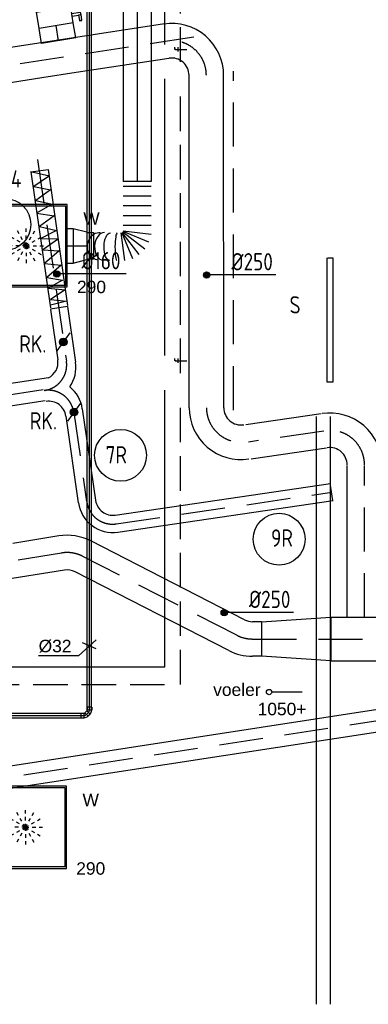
# Model space of a CAD drawing. Extents: x -156717 to 425753, y -51191 to 363295.
# Tile 415 of 502: x 220057 to 222575, y 111607 to 118724. Entities that reach past the tile are written whole.
import ezdxf
from ezdxf.enums import TextEntityAlignment as Align
from ezdxf.lldxf.tags import DXFTag

# ---------------------------------------------------------------- set-up
doc = ezdxf.new("R2010")
doc.units = 0
doc.header["$LTSCALE"] = 50
for name, pattern in [('2322140', [45, 40, -5]), ('2322203', [45, 5, -2, 5, -2, 5, -2, 5, -2, 5, -2, 5, -5]), ('HIDDEN', [9.525, 6.35, -3.175]), ('STREEPJES', [0.1, 0.05, -0.05])]:
    doc.linetypes.add(name, pattern=pattern)
doc.layers.get('0').update_dxf_attribs({"linetype": 'CONTINUOUS'})
for name, color, linetype in [('56WD', 4, 'CONTINUOUS'), ('57LB', 4, 'CONTINUOUS'), ('WL524---_D', 153, 'CONTINUOUS'), ('WL524---_HARTLIJN', 8, 'CONTINUOUS'), ('WL5448--', 4, 'CONTINUOUS'), ('WL570---_RETOUR', 112, 'CONTINUOUS'), ('WL570---_TOEVOER', 3, 'CONTINUOUS'), ('WL570---_TOEVOER_HL', 8, 'CONTINUOUS'), ('WL570---_TOEVOER_RST', 2, 'CONTINUOUS'), ('WL570---_TOEVOER_RST_HL', 1, 'CONTINUOUS'), ('WM524---', 1, 'CONTINUOUS'), ('WM5448--', 1, 'CONTINUOUS'), ('WM570---_TOEVOER_PR', 1, 'CONTINUOUS'), ('WM570---_TOEVOER_RST_PR', 1, 'CONTINUOUS')]:
    doc.layers.add(name, color=color, linetype=linetype)
doc.styles.add('BURO-018', font='ARIAL.TTF', dxfattribs={"height": 63})
doc.styles.add('ISO25', font='ISO', dxfattribs={"width": 0.9})
tags = doc.linetypes.add('CENTER2', pattern=[28.575, 19.05, -3.175, 3.175, -3.175]).pattern_tags.tags
tags[10:11] = [DXFTag(74, 4), DXFTag(75, 0), DXFTag(340, '0'), DXFTag(46, 1.0), DXFTag(50, 0.0), DXFTag(44, 0.0), DXFTag(45, 0.0)]
tags[8:9] = [DXFTag(74, 4), DXFTag(75, 0), DXFTag(340, '0'), DXFTag(46, 1.0), DXFTag(50, 0.0), DXFTag(44, 0.0), DXFTag(45, 0.0)]
tags[6:7] = [DXFTag(74, 4), DXFTag(75, 0), DXFTag(340, '0'), DXFTag(46, 1.0), DXFTag(50, 0.0), DXFTag(44, 0.0), DXFTag(45, 0.0)]
tags[4:5] = [DXFTag(74, 4), DXFTag(75, 0), DXFTag(340, '0'), DXFTag(46, 1.0), DXFTag(50, 0.0), DXFTag(44, 0.0), DXFTag(45, 0.0)]

# ---------------------------------------------------------------- blocks, each defined once
blk = doc.blocks.new('CIRC1MM')
at = {"color": 2, "linetype": 'Continuous'}
for p, q in [((-0.5, 0), (0.5, 0)), ((-0.49, 0.1), (0.49, 0.1)), ((-0.46, 0.2), (0.46, 0.2)), ((-0.4, 0.3), (0.4, 0.3)), ((-0.3, 0.4), (0.3, 0.4)), ((-0.49, -0.1), (0.49, -0.1)), ((-0.46, -0.2), (0.46, -0.2)), ((-0.4, -0.3), (0.4, -0.3)), ((-0.3, -0.4), (0.3, -0.4))]:
    blk.add_line(p, q, dxfattribs=at)
blk.add_circle((0, 0), 0.5, dxfattribs=at)
blk = doc.blocks.new('*U2478')
at = {"color": 0, "ltscale": 10}
for p, q in [((0, 125, -2700), (110.7, 125, -2700)), ((0, -125, -2700), (0, 125, -2700)), ((0, -125, -2700), (110.7, -125, -2700))]:
    blk.add_line(p, q, dxfattribs=at)
at = {"layer": 'WL570---_TOEVOER_HL', "linetype": 'CENTER2'}
blk.add_line((0, 0, -2700), (110.7, 0, -2700), dxfattribs=at)
at = {"layer": 'WM570---_TOEVOER_PR', "color": 1, "style": 'BURO-018'}
blk.add_attdef('POSNR', text='', height=90, dxfattribs=at).set_placement((0, 0), align=Align.MIDDLE)
blk = doc.blocks.new('*U2479')
at = {"color": 2, "ltscale": 10}
for p, q in [((-59.4, 125, -2700), (59.4, 125, -2700)), ((-59.4, -125, -2700), (-59.4, 125, -2700)), ((59.4, 125, -2700), (59.4, -125, -2700)), ((-59.4, -125, -2700), (-9.9, -125, -2700)), ((-9.9, -125, -2700), (-9.9, -170.8, -2700)), ((9.9, -125, -2700), (9.9, -187.5, -2700)), ((9.9, -125, -2700), (59.4, -125, -2700)), ((-52.4, -170.8, -2700), (-52.4, -187.5, -2700)), ((-50.4, -170.8, -2700), (-52.4, -170.8, -2700)), ((-52.4, -187.5, -2700), (-50.4, -187.5, -2700)), ((-7.3, -170.8, -2700), (-50.4, -170.8, -2700)), ((-50.4, -187.5, -2700), (-50.4, -170.8, -2700)), ((-7.3, -187.5, -2700), (-50.4, -187.5, -2700)), ((-7.3, -170.8, -2700), (-7.3, -187.5, -2700)), ((9.9, -187.5, -2700), (-7.3, -187.5, -2700)), ((52.4, -170.8, -2700), (9.9, -170.8, -2700)), ((52.4, -187.5, -2700), (9.9, -187.5, -2700)), ((52.4, -187.5, -2700), (52.4, -170.8, -2700))]:
    blk.add_line(p, q, dxfattribs=at)
blk.add_spline([(-9.8, -125, -2700), (-9.7, -125, -2700), (-9.4, -125, -2700), (-9.1, -124.9, -2700), (-8.6, -124.9, -2700), (-8.1, -124.9, -2700), (-7.5, -124.8, -2700), (-6.8, -124.8, -2700), (-6.1, -124.8, -2700), (-5.2, -124.7, -2700), (-4.4, -124.7, -2700), (-3.4, -124.7, -2700), (-2.5, -124.6, -2700), (-1.5, -124.6, -2700), (-0.5, -124.6, -2700), (0.5, -124.6, -2700), (1.5, -124.6, -2700), (2.5, -124.6, -2700), (3.4, -124.7, -2700), (4.4, -124.7, -2700), (5.2, -124.7, -2700), (6.1, -124.8, -2700), (6.8, -124.8, -2700), (7.5, -124.8, -2700), (8.1, -124.9, -2700), (8.6, -124.9, -2700), (9.1, -124.9, -2700), (9.4, -125, -2700), (9.7, -125, -2700), (9.8, -125, -2700), (9.9, -125, -2700)], degree=3, dxfattribs=at)
at = {"layer": 'WL570---_TOEVOER', "color": 1, "style": 'BURO-018'}
blk.add_attdef('I', text='', height=90, dxfattribs=at).set_placement((0, 0), align=Align.MIDDLE)
at = {"layer": 'WM570---_TOEVOER_PR', "color": 1, "style": 'BURO-018'}
blk.add_attdef('POSNR', text='', height=90, dxfattribs=at).set_placement((0, 0), align=Align.MIDDLE)
blk = doc.blocks.new('*U2524')
at = {"color": 0, "ltscale": 10}
for p, q in [((297.5, 297.5, -2782.5), (-297.5, 297.5, -2782.5)), ((-297.5, 297.5, -2782.5), (-297.5, -297.5, -2782.5)), ((286.5, 286.5, -2782.5), (-286.5, 286.5, -2782.5)), ((-286.5, -286.5, -2782.5), (-286.5, 286.5, -2782.5)), ((286.5, -286.5, -2782.5), (286.5, 286.5, -2782.5)), ((297.5, -297.5, -2782.5), (297.5, 297.5, -2782.5)), ((-297.5, -297.5, -2782.5), (297.5, -297.5, -2782.5)), ((286.5, -286.5, -2782.5), (-286.5, -286.5, -2782.5))]:
    blk.add_line(p, q, dxfattribs=at)
at = {"color": 8, "linetype": 'STREEPJES', "ltscale": 10}
for q in [(-62.5, 108.3, -2782.5), (0, 125, -2782.5), (62.5, 108.3, -2782.5), (-125, 0, -2782.5), (-108.3, 62.5, -2782.5), (-108.3, -62.5, -2782.5), (-62.5, -108.3, -2782.5), (108.3, 62.5, -2782.5), (0, -125, -2782.5), (62.5, -108.3, -2782.5), (108.3, -62.5, -2782.5), (125, 0, -2782.5)]:
    blk.add_line((0, 0, -2782.5), q, dxfattribs=at)
at = {"layer": 'WL570---_TOEVOER_RST_HL', "linetype": 'CENTER2'}
blk.add_circle((0, 0, -2782.5), 0.075, dxfattribs=at)
at = {"layer": 'WL570---_TOEVOER_RST', "color": 1, "style": 'BURO-018'}
for tag in ['MC', 'Q']:
    blk.add_attdef(tag, text='', height=90, dxfattribs=at).set_placement((0, 0), align=Align.MIDDLE)
at = {"layer": 'WM570---_TOEVOER_RST_PR', "color": 1, "style": 'BURO-018'}
blk.add_attdef('POSNR', text='', height=90, dxfattribs=at).set_placement((0, 0), align=Align.MIDDLE)
blk = doc.blocks.new('*U2542')
at = {"color": 0, "ltscale": 10}
for p, q in [((-53, 125, -2805), (0, 125, -2805)), ((-53, 125, -2805), (-53, -125, -2805)), ((0, 125, -2805), (99.1, 100, -2805)), ((0, 125, -2805), (0, -125, -2805)), ((0, 125, -2805), (0, -125, -2805)), ((0, 125, -2805), (0, -125, -2805)), ((99.1, 100, -2805), (99.1, -100, -2805)), ((99.1, 100, -2805), (99.1, -100, -2805)), ((99.1, 95, -2805), (148.6, 95, -2805)), ((148.6, 95, -2805), (148.6, -95, -2805)), ((148.6, 95, -2805), (148.6, -95, -2805)), ((-53, -125, -2805), (0, -125, -2805)), ((0, -125, -2805), (99.1, -100, -2805)), ((99.1, -95, -2805), (148.6, -95, -2805))]:
    blk.add_line(p, q, dxfattribs=at)
at = {"layer": 'WL570---_TOEVOER_RST_HL', "linetype": 'CENTER2'}
for p, q in [((-53, 0, -2805), (0, 0, -2805)), ((0, 0, -2805), (99.1, 0, -2805))]:
    blk.add_line(p, q, dxfattribs=at)
blk.add_circle((99.1, 0, -2805), 0.075, dxfattribs=at)
at = {"layer": 'WM570---_TOEVOER_RST_PR', "color": 1, "style": 'BURO-018'}
blk.add_attdef('POSNR', text='', height=90, dxfattribs=at).set_placement((0, 0), align=Align.MIDDLE)
blk = doc.blocks.new('*U2543')
at = {"color": 0, "ltscale": 10}
for p, q in [((0, 100, -2960), (1875.2, 100, -2960)), ((0, -100, -2960), (0, 100, -2960)), ((1875.2, 100, -2960), (1875.2, -100, -2960)), ((0, -100, -2960), (1875.2, -100, -2960))]:
    blk.add_line(p, q, dxfattribs=at)
at = {"layer": 'WL570---_TOEVOER_HL', "linetype": 'CENTER2'}
blk.add_line((0, 0, -2960), (1875.2, 0, -2960), dxfattribs=at)
at = {"layer": 'WM570---_TOEVOER_PR', "color": 1, "style": 'BURO-018'}
blk.add_attdef('POSNR', text='', height=90, dxfattribs=at).set_placement((0, 0), align=Align.MIDDLE)
blk = doc.blocks.new('*U2544')
at = {"color": 0, "ltscale": 10}
for p, q in [((0, 100, -2960), (0, -100, -2960)), ((35.3, 100, -2960), (35.3, -100, -2960)), ((105.9, 100, -2960), (105.9, -100, -2960)), ((176.5, 100, -2960), (176.5, -100, -2960)), ((247.2, 100, -2960), (247.2, -100, -2960)), ((317.8, 100, -2960), (317.8, -100, -2960)), ((355.6, -100, -2960), (381.9, 100, -2960)), ((437.6, 85.1, -2960), (360.4, -101.3, -2960)), ((364.7, -103.8, -2960), (487.5, 56.3, -2960)), ((528.2, 15.5, -2960), (368.2, -107.3, -2960)), ((370.7, -111.6, -2960), (557.1, -34.4, -2960)), ((572, -90.1, -2960), (372, -116.4, -2960)), ((569.8, -244.4, -2960), (569.8, -243.2, -2960))]:
    blk.add_line(p, q, dxfattribs=at)
at = {"color": 0, "ltscale": 10, "extrusion": (0, 0, -1)}
for centre, major_axis, ratio, start_param, end_param in [((471.3, -195.7, -2960), (100, -2.3), 0.434178, 6.279491, 9.421083), ((468, -272.6, -2960), (99.6, -8.5), 0.869268, 6.258613, 9.400206)]:
    blk.add_ellipse(centre, major_axis=major_axis, ratio=ratio, start_param=start_param, end_param=end_param, dxfattribs=at)
at = {"color": 0, "ltscale": 10}
for centre, major_axis, ratio, start_param, end_param in [((472, -145.3, -2960), (-100, 0.7), 0.149057, 6.282133, 9.423725), ((469.9, -239.4, -2960), (-99.9, 4.4), 0.681451, 0.008785, 3.132807)]:
    blk.add_ellipse(centre, major_axis=major_axis, ratio=ratio, start_param=start_param, end_param=end_param, dxfattribs=at)
at = {"layer": 'WM570---_TOEVOER_PR', "color": 1, "style": 'BURO-018'}
blk.add_attdef('POSNR', text='', height=90, dxfattribs=at).set_placement((0, 0), align=Align.MIDDLE)
blk = doc.blocks.new('*U2553')
at = {"color": 0, "ltscale": 10}
for p, q in [((-9.2, 16, -2800), (-31, 16, -2800)), ((-9.2, 16, -2800), (-4.8, 17.8, -2800)), ((10.7, 34.5, -2800), (-4.8, 19, -2800)), ((-4.8, 19, -2800), (-4.8, 17.8, -2800)), ((19, -4.8, -2800), (-4.8, 19, -2800)), ((34.5, 10.7, -2800), (10.7, 34.5, -2800)), ((34.5, 10.7, -2800), (19, -4.8, -2800)), ((-9.2, -16, -2800), (-31, -16, -2800)), ((19, -4.8, -2800), (17.8, -4.8, -2800))]:
    blk.add_line(p, q, dxfattribs=at)
blk.add_arc((-9.2, 22.2, -2800), 38.2, 270, 315, dxfattribs=at)
at = {"layer": 'WL524---_HARTLIJN', "linetype": 'CENTER2'}
blk.add_line((-31, 0, -2800), (-9.2, 0, -2800), dxfattribs=at)
blk.add_arc((-9.2, 22.2, -2800), 22.2, 270, 315, dxfattribs=at)
at = {"layer": 'WL524---_D', "color": 1, "style": 'BURO-018'}
blk.add_attdef('POSNR', text='', height=90, dxfattribs=at).set_placement((0, 0), align=Align.MIDDLE)
blk = doc.blocks.new('*U2554')
at = {"color": 0, "ltscale": 10}
for p, q in [((-32, 16.8, -2800), (-10, 16.8, -2800)), ((-32, 16.8, -2800), (-32, -16.8, -2800)), ((-10, 16.8, -2800), (-9.2, 16, -2800)), ((-10, 16.8, -2800), (-10, -16.8, -2800)), ((-9.2, 16, -2800), (-4.8, 17.8, -2800)), ((10.7, 34.5, -2800), (-4.8, 19, -2800)), ((-4.8, 19, -2800), (-4.8, 17.8, -2800)), ((19, -4.8, -2800), (-4.8, 19, -2800)), ((34.5, 10.7, -2800), (10.7, 34.5, -2800)), ((34.5, 10.7, -2800), (19, -4.8, -2800)), ((-32, -16.8, -2800), (-10, -16.8, -2800)), ((-10, -16.8, -2800), (-9.2, -16, -2800)), ((19, -4.8, -2800), (17.8, -4.8, -2800))]:
    blk.add_line(p, q, dxfattribs=at)
blk.add_arc((-9.2, 22.2, -2800), 38.2, 270, 315, dxfattribs=at)
at = {"layer": 'WL524---_HARTLIJN', "linetype": 'CENTER2'}
blk.add_arc((-9.2, 22.2, -2800), 22.2, 270, 315, dxfattribs=at)
at = {"layer": 'WL524---_D', "color": 1, "style": 'BURO-018'}
blk.add_attdef('POSNR', text='', height=90, dxfattribs=at).set_placement((0, 0), align=Align.MIDDLE)
blk = doc.blocks.new('*U2555')
at = {"color": 0, "ltscale": 10}
for p, q in [((0, 16, -2800), (1299.9, 16, -2800)), ((0, -16, -2800), (0, 16, -2800)), ((0, -16, -2800), (1299.9, -16, -2800))]:
    blk.add_line(p, q, dxfattribs=at)
at = {"layer": 'WL524---_HARTLIJN', "linetype": 'CENTER2'}
blk.add_line((0, 0, -2800), (1321.9, 0, -2800), dxfattribs=at)
at = {"layer": 'WL524---_D', "color": 1, "style": 'BURO-018'}
blk.add_attdef('POSNR', text='', height=90, dxfattribs=at).set_placement((0, 0), align=Align.MIDDLE)
blk = doc.blocks.new('*U2565')
at = {"color": 0, "ltscale": 10}
for p, q in [((0, 16, -2800), (6474.2, 16, -2800)), ((0, -16, -2800), (0, 16, -2800)), ((0, -16, -2800), (6474.2, -16, -2800))]:
    blk.add_line(p, q, dxfattribs=at)
at = {"layer": 'WL524---_HARTLIJN', "linetype": 'CENTER2'}
blk.add_line((0, 0, -2800), (6496.2, 0, -2800), dxfattribs=at)
at = {"layer": 'WL524---_D', "color": 1, "style": 'BURO-018'}
blk.add_attdef('POSNR', text='', height=90, dxfattribs=at).set_placement((0, 0), align=Align.MIDDLE)
blk = doc.blocks.new('*U2568')
at = {"layer": 'WM524---', "color": 0, "ltscale": 10}
for p, q in [((50, 44.6), (-79.1, -70.7)), ((50, -22.4), (-50, 22.4)), ((-79.1, -70.7), (-366.8, -70.7))]:
    blk.add_line(p, q, dxfattribs=at)
at = {"layer": 'WM524---', "color": 0, "style": 'BURO-018'}
blk.add_text('%%c32', height=90, dxfattribs=at).set_placement((-366.8, -45.7))
blk = doc.blocks.new('2322203-3')
at = {"layer": 'WM5448--', "color": 0, "style": 'BURO-018'}
for p in [(221218.6, 118508.4, 2700), (221218.6, 116258.4, 2700)]:
    blk.add_text('f', height=90, rotation=90, dxfattribs=at).set_placement(p, align=Align.MIDDLE)

msp = doc.modelspace()

# ---------------------------------------------------------------- linework, layer by layer
at = {"color": 8, "linetype": 'Continuous'}
for p, q in [((222199.06113, 115856.63279), (222199.06113, 111606.94626)), ((222299.06113, 115856.63279), (222299.06113, 111606.94626))]:
    msp.add_line(p, q, dxfattribs=at)
at = {"layer": '56WD', "color": 1, "linetype": 'Continuous'}
msp.add_line((221537.27471, 114441.95068), (222034.50297, 114441.95068), dxfattribs=at)
at = {"layer": '57LB', "color": 8}
for p, q in [((221101.89271, 118693.82299), (213359.28734, 117502.79203)), ((221135.07397, 118445.1381), (220464.23724, 118341.58842)), ((220217.13732, 118303.6196), (213397.25615, 117255.69211)), ((221281.0838, 115919.89846), (221280.27031, 118322.5275)), ((221531.0838, 115919.89846), (221530.27031, 118322.5275)), ((220264.71563, 116135.80118), (219948.17752, 116087.13598)), ((220241.13529, 115970.29601), (219972.49057, 115928.99403)), ((222234.31855, 115874.51051), (221691.05533, 115794.87629)), ((222272.28736, 115627.41059), (221729.02414, 115547.77637)), ((222423.11509, 114405.088), (222423.11509, 115501.85331)), ((220339.1498, 114992.68354), (220007.52916, 114938.59023)), ((220379.39738, 114745.94455), (213961.7318, 113699.10739)), ((223210.78506, 113824.50919), (217283.31231, 112913.20779)), ((223235.09811, 113666.36725), (217308.08124, 112755.13593))]:
    msp.add_line(p, q, dxfattribs=at)
at = {"layer": '57LB', "color": 8, "linetype": 'HIDDEN'}
for p, q in [((221314.29727, 118598.67377), (213378.27174, 117379.24207)), ((221602.26609, 115902.47118), (221602.26609, 118351.57386)), ((220186.17122, 117713.4328), (220394.5731, 116256.34975)), ((220226.43922, 116048.97654), (215039.53379, 115251.53143)), ((220447.67073, 115885.10711), (220539.63683, 115242.10791)), ((222253.30296, 115750.96055), (221710.03974, 115671.32633)), ((222548.11509, 114405.088), (222548.11509, 115501.85331)), ((220754.57456, 115079.84122), (222311.93265, 115309.07485)), ((220359.27359, 114869.31404), (213941.60801, 113822.47688)), ((221624.49746, 114275.14905), (220513.63039, 114845.014)), ((221738.60667, 114247.588), (225733.09448, 114247.588)), ((223225.30358, 113745.80136), (216801.50114, 112758.19324))]:
    msp.add_line(p, q, dxfattribs=at)
at = {"layer": '57LB', "color": 8, "linetype": 'Continuous'}
for p, q in [((220134.56494, 117626.65925), (220271.19678, 117595.72268)), ((220137.72719, 117624.90944), (220261.46794, 117642.60768)), ((220137.72719, 117624.90944), (220278.36936, 116641.58183)), ((220271.19678, 117595.72268), (220157.98754, 117518.38124)), ((220261.46794, 117642.60768), (220402.29558, 116657.98326)), ((220157.98754, 117518.38124), (220279.00432, 117495.17881)), ((220279.00432, 117495.17881), (220173.60261, 117417.83738)), ((220173.60261, 117417.83738), (220290.71562, 117390.76788)), ((220290.71562, 117390.76788), (220177.50638, 117325.02766)), ((220177.50638, 117325.02766), (220306.33068, 117305.6923)), ((220306.33068, 117305.6923), (220200.92898, 117228.35086)), ((220200.92898, 117228.35086), (220321.94575, 117201.28136)), ((220321.94575, 117201.28136), (220208.73651, 117143.27529)), ((220208.73651, 117143.27529), (220337.56082, 117139.40821)), ((220337.56082, 117139.40821), (220224.35158, 117062.06678)), ((220224.35158, 117062.06678), (220341.46459, 117054.33264)), ((220341.46459, 117054.33264), (220236.06288, 116961.52292)), ((220236.06288, 116961.52292), (220357.07965, 116949.9217)), ((220357.07965, 116949.9217), (220251.67795, 116860.97905)), ((222277.35412, 116105.08839), (222277.35412, 117002.35935)), ((222283.31355, 117002.35935), (222319.07012, 117002.35935)), ((222319.07012, 117002.35935), (222319.07012, 116105.08839)), ((220328.33962, 116890.30332), (220825.56789, 116890.30332)), ((221410.40427, 116882.45566), (221907.63254, 116882.45566)), ((220251.67795, 116860.97905), (220364.88719, 116841.64369)), ((220364.88719, 116841.64369), (220263.38925, 116783.63762)), ((220263.38925, 116783.63762), (220384.40602, 116772.0364)), ((220384.40602, 116772.0364), (220279.00432, 116702.42911)), ((220279.00432, 116702.42911), (220396.11732, 116690.8279)), ((220396.11732, 116690.8279), (220279.00432, 116659.89132)), ((220279.3131, 116634.98346), (220403.05385, 116652.6817)), ((220279.99538, 116630.21318), (220332.21194, 116265.13079)), ((220403.3796, 116650.40416), (220460.90846, 116248.17971)), ((220418.8728, 116460.65996), (220325.47498, 116330.45743)), ((222319.07012, 116105.08839), (222277.35412, 116105.08839)), ((220496.45659, 115952.57199), (220403.05877, 115822.36946)), ((220509.05032, 115911.58638), (220603.36012, 115252.20069)), ((220390.26535, 115859.23883), (220479.88516, 115232.64417)), ((220747.20534, 115143.76174), (222301.87139, 115372.59911)), ((222318.16928, 115249.04984), (222299.53042, 115373.21919)), ((220765.40844, 115020.09425), (222321.42687, 115249.13069)), ((221681.55206, 114386.36853), (220570.68499, 114956.23348)), ((221567.44285, 114163.92957), (220456.57578, 114733.79452)), ((221804.14418, 114372.588), (222304.14418, 114405.088)), ((222304.14418, 114405.088), (222888.44383, 114405.088)), ((222304.14418, 114405.088), (222304.14418, 114090.088)), ((221804.14418, 114372.588), (221738.60667, 114372.588)), ((221804.14418, 114372.588), (221804.14418, 114122.588)), ((221804.14418, 114122.588), (221738.60667, 114122.588)), ((222304.14418, 114090.088), (221804.14418, 114122.588)), ((222304.14418, 114090.088), (222888.44383, 114090.088))]:
    msp.add_line(p, q, dxfattribs=at)
for centre, radius in [((219949.53692, 117244.38533), 187.5), ((220372.17389, 116395.5587), 27.5), ((220372.17389, 116395.5587), 22.5), ((220372.17389, 116395.5587), 17.5), ((220372.17389, 116395.5587), 12.5), ((220372.17389, 116395.5587), 7.5), ((220449.75768, 115887.47073), 27.5), ((220449.75768, 115887.47073), 22.5), ((220449.75768, 115887.47073), 17.5), ((220449.75768, 115887.47073), 12.5), ((220449.75768, 115887.47073), 7.5), ((220785.58123, 115575.41393), 187.5), ((221931.02324, 114969.26803), 187.5)]:
    msp.add_circle(centre, radius, dxfattribs=at)
at = {"layer": '57LB', "color": 8}
for centre, radius, start, end in [((221155.27031, 118322.5275), 375, 0, 98.73561595), ((221155.27031, 118322.5275), 125, 0, 98.73561595), ((221656.0838, 115919.89846), 375, 180, 278.73561595), ((221656.0838, 115919.89846), 125, 180, 278.73561595), ((222298.11509, 115506.14089), 375, 0, 98.73561595), ((222298.11509, 115506.14089), 125, 0, 98.73561595)]:
    msp.add_arc(centre, radius, start, end, dxfattribs=at)
at = {"layer": '57LB', "color": 8, "linetype": 'HIDDEN'}
for centre, radius, start, end in [((221155.27031, 118322.5275), 250, 0, 98.73561595), ((220208.96198, 116229.80239), 187.5, 278.740331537, 8.13962653), ((220262.05961, 115858.55975), 187.5, 8.13962653, 98.740331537), ((221656.0838, 115919.89846), 250, 180, 278.73561595), ((222298.11509, 115506.14089), 250, 0, 98.73561595), ((220727.26991, 115265.34245), 187.5, 188.13962653, 278.373462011), ((220399.52118, 114622.57505), 250, 62.842578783, 99.264384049), ((221738.60667, 114497.588), 250, 242.842578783, 270)]:
    msp.add_arc(centre, radius, start, end, dxfattribs=at)
at = {"layer": '57LB', "color": 8, "linetype": 'Continuous'}
for centre, radius, start, end in [((220208.47119, 116247.43255), 125, 296.740832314, 8.13962653), ((220213.42697, 116212.78323), 250, 325.293062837, 8.13962653), ((220261.56882, 115876.1899), 250, 8.13962653, 50.986190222), ((220266.5246, 115841.54059), 125, 8.13962653, 98.740331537), ((220729.00224, 115267.42922), 125, 188.13962653, 278.373462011), ((220729.00224, 115267.42922), 250, 188.13962653, 278.373462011), ((220399.52118, 114622.57505), 375, 62.842578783, 99.264384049), ((220399.52118, 114622.57505), 125, 62.842578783, 99.264384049), ((221738.60667, 114497.588), 125, 242.842578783, 270), ((221738.60667, 114497.588), 375, 242.842578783, 270)]:
    msp.add_arc(centre, radius, start, end, dxfattribs=at)
at = {"layer": 'WL5448--', "linetype": '2322140'}
for p, q in [((221104.54338, 114046.30633, 2700), (221104.54338, 121453.32912, 2700)), ((219109.75687, 114046.30633, 2700), (221104.54338, 114046.30633, 2700))]:
    msp.add_line(p, q, dxfattribs=at)
at = {"layer": 'WL5448--', "linetype": '2322203'}
for p, q in [((221218.5609, 113919.86916, 2700), (221218.5609, 121346.86436, 2700)), ((219103.75608, 113919.86916, 2700), (221218.5609, 113919.86916, 2700))]:
    msp.add_line(p, q, dxfattribs=at)
at = {"layer": 'WL570---_RETOUR'}
msp.add_line((222097.33278, 113864.50819, -2700), (221876.04753, 113864.1585, -2700), dxfattribs=at)
msp.add_circle((221858.37533, 113864.08237, -2700), 19.17445, dxfattribs=at)
at = {"layer": 'WL570---_TOEVOER'}
msp.add_line((220464.23724, 118341.58842), (220217.13732, 118303.6196), dxfattribs=at)

# ---------------------------------------------------------------- block references
at = {"layer": '57LB', "color": 8, "linetype": 'Continuous', "xscale": 45, "yscale": 45, "zscale": 45}
for p in [(220325.06267, 116886.22284), (221407.12732, 116878.37518), (221533.99775, 114437.8702)]:
    msp.add_blockref('CIRC1MM', p, dxfattribs=at)
at = {"layer": 'WL524---_D'}
for name, p, rotation in [('*U2565', (220560.35218, 113733.59934, 2800), 90), ('*U2553', (220560.35218, 113723.59934, 2800), 45)]:
    msp.add_blockref(name, p, dxfattribs=dict(at, rotation=rotation))
for name, p in [('*U2555', (219199.47895, 113694.60796, 2800)), ('*U2554', (220531.3608, 113694.60796, 2800))]:
    msp.add_blockref(name, p, dxfattribs=at)
at = {"layer": 'WL570---_TOEVOER'}
for name, p, rotation in [('*U2543', (220905.53767, 119430.19704, 2960), 270), ('*U2479', (220311.11503, 118740.17439, 2700), 99.16860427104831), ('*U2478', (220338.20907, 118572.30801, 2700), 99.16860427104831), ('*U2544', (220905.53767, 117554.98637, 2960), 270)]:
    msp.add_blockref(name, p, dxfattribs=dict(at, rotation=rotation))
at = {"layer": 'WL570---_TOEVOER_RST'}
ref = msp.add_blockref('*U2524', (220103.11431, 117090.18331, 2782.5), dxfattribs=at)
ref.add_attrib('Q', '290', dxfattribs={"color": 1, "height": 90, "style": 'BURO-018'}).set_placement((220575.61431, 116792.68331), align=Align.MIDDLE)
ref.add_attrib('MC', 'W', dxfattribs={"color": 1, "height": 90, "style": 'BURO-018'}).set_placement((220575.61431, 117288.07331), align=Align.MIDDLE)
msp.add_blockref('*U2542', (220442.61431, 117090.18331, 2805), dxfattribs=at)
ref = msp.add_blockref('*U2524', (220097.63906, 112886.34424, 2782.5), dxfattribs=at)
ref.add_attrib('Q', '290', dxfattribs={"color": 1, "height": 90, "style": 'BURO-018'}).set_placement((220570.13906, 112588.84424), align=Align.MIDDLE)
ref.add_attrib('MC', 'W', dxfattribs={"color": 1, "height": 90, "style": 'BURO-018'}).set_placement((220570.13906, 113084.23424), align=Align.MIDDLE)
at = {"layer": 'WM524---'}
msp.add_blockref('*U2568', (220560.35218, 114197.79806, 2800), dxfattribs=at)
at = {"layer": 'WM5448--'}
msp.add_blockref('2322203-3', (0, 0), dxfattribs=at)

# ---------------------------------------------------------------- texts
at = {"layer": '56WD', "color": 1, "linetype": 'Continuous', "style": 'ISO25', "width": 0.9}
msp.add_text('%%c250', height=125, dxfattribs=at).set_placement((221713.38432, 114471.70451))
at = {"layer": '57LB', "color": 2, "linetype": 'Continuous', "style": 'ISO25', "width": 0.9}
msp.add_text('164', height=125, dxfattribs=at).set_placement((219870.17373, 117510.87424))
at = {"layer": '57LB', "color": 8, "linetype": 'Continuous', "style": 'ISO25', "width": 0.9}
for s, p in [('%%C160', (220504.44924, 116920.05715)), ('%%c250', (221586.51389, 116912.20949)), ('S', (222006.34174, 116600.83079)), ('RK.', (220053.64583, 116318.28427)), ('RK.', (220129.93916, 115762.63896)), ('7R', (220677.42907, 115516.67188)), ('9R', (221872.7913, 114915.02299))]:
    msp.add_text(s, height=125, dxfattribs=at).set_placement(p)
at = {"layer": 'WL570---_RETOUR', "style": 'BURO-018'}
for s, p in [('voeler', (221454.81604, 113836.12102, -2700)), ('1050+', (221775.58574, 113696.43907, -2700))]:
    msp.add_text(s, height=90, dxfattribs=at).set_placement(p)

doc.saveas('drawing.dxf')
